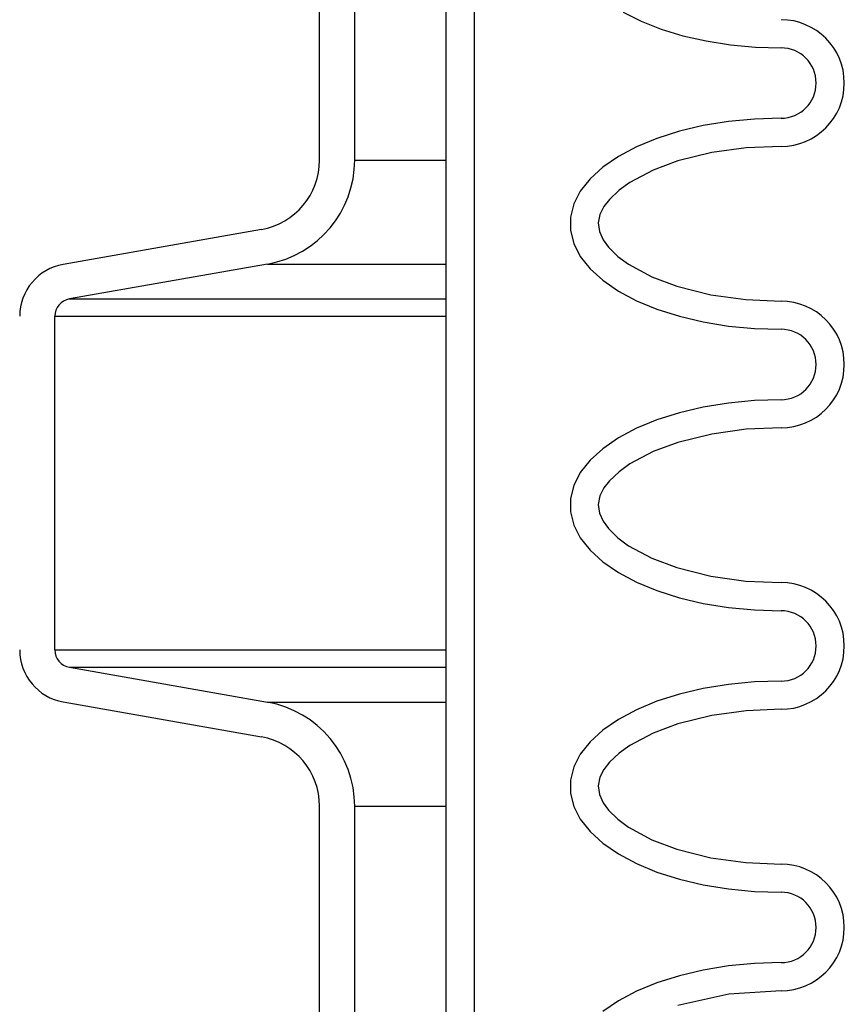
# Model space of a CAD drawing. Extents: x 1529 to 4201, y -422 to 622.
# Tile 416 of 460: x 3711.08 to 3714, y 496.12 to 499.62. Entities that reach past the tile are written whole.
import ezdxf

# ---------------------------------------------------------------- set-up
doc = ezdxf.new("R2010")
doc.units = 0
doc.header["$MEASUREMENT"] = 0
doc.layers.add('SPILL-BUCKET', color=1, linetype='CONTINUOUS')

msp = doc.modelspace()

# ---------------------------------------------------------------- linework, layer by layer
at = {"layer": 'SPILL-BUCKET', "color": 1, "linetype": 'Continuous'}
for p, q in [((3712.58945, 502.4563), (3712.58945, 488.25874)), ((3712.68938, 502.4563), (3712.68938, 488.25874)), ((3712.14038, 499.12188), (3712.14038, 499.97457)), ((3712.2653, 499.12188), (3712.2653, 499.97457)), ((3713.21829, 499.64666), (3713.28228, 499.61466)), ((3713.28228, 499.61466), (3713.35353, 499.58675)), ((3713.35353, 499.58675), (3713.43098, 499.56334)), ((3713.43098, 499.56334), (3713.51352, 499.54477)), ((3713.51352, 499.54477), (3713.59992, 499.53131)), ((3713.59992, 499.53131), (3713.68895, 499.52315)), ((3713.68895, 499.52315), (3713.77929, 499.52042)), ((3713.5929, 499.25881), (3713.50338, 499.24427)), ((3713.68535, 499.26763), (3713.5929, 499.25881)), ((3713.77929, 499.27059), (3713.68535, 499.26763)), ((3713.41822, 499.22423), (3713.33875, 499.19902)), ((3713.50338, 499.24427), (3713.41822, 499.22423)), ((3713.33875, 499.19902), (3713.26623, 499.16902)), ((3713.26623, 499.16902), (3713.2018, 499.13471)), ((3713.53308, 499.14854), (3713.41329, 499.11869)), ((3713.65516, 499.16537), (3713.53308, 499.14854)), ((3713.77929, 499.17066), (3713.65516, 499.16537)), ((3713.2018, 499.13471), (3713.14647, 499.09664)), ((3713.41329, 499.11869), (3713.32539, 499.08624)), ((3713.14647, 499.09664), (3713.10113, 499.0554)), ((3713.32539, 499.08624), (3713.24246, 499.04233)), ((3713.10113, 499.0554), (3713.06648, 499.01165)), ((3713.24246, 499.04233), (3713.20414, 499.01485)), ((3713.06648, 499.01165), (3713.04308, 498.96606)), ((3713.20414, 499.01485), (3713.16987, 498.98253)), ((3713.16987, 498.98253), (3713.15039, 498.9574)), ((3713.04308, 498.96606), (3713.03128, 498.91937)), ((3713.15039, 498.9574), (3713.13596, 498.92917)), ((3713.03128, 498.91937), (3713.03128, 498.87232)), ((3713.13596, 498.92917), (3713.12978, 498.89863)), ((3711.93394, 498.87585), (3711.23032, 498.75178)), ((3713.03128, 498.87232), (3713.04308, 498.82562)), ((3713.12978, 498.89863), (3713.13421, 498.86787)), ((3713.13421, 498.86787), (3713.14744, 498.83907)), ((3713.14744, 498.83907), (3713.16635, 498.81317)), ((3713.04308, 498.82562), (3713.06648, 498.78004)), ((3713.16635, 498.81317), (3713.20011, 498.78011)), ((3713.06648, 498.78004), (3713.10113, 498.73629)), ((3713.20011, 498.78011), (3713.23816, 498.75214)), ((3711.95563, 498.75283), (3711.25201, 498.62876)), ((3713.10113, 498.73629), (3713.14647, 498.69505)), ((3713.23816, 498.75214), (3713.32088, 498.70737)), ((3713.14647, 498.69505), (3713.2018, 498.65697)), ((3713.32088, 498.70737), (3713.40885, 498.67439)), ((3713.2018, 498.65697), (3713.26623, 498.62267)), ((3713.40885, 498.67439), (3713.53011, 498.64374)), ((3713.26623, 498.62267), (3713.33875, 498.59267)), ((3713.53011, 498.64374), (3713.65393, 498.62646)), ((3713.65393, 498.62646), (3713.77929, 498.62103)), ((3713.33875, 498.59267), (3713.41822, 498.56745)), ((3711.2004, 497.38273), (3711.2004, 498.56726)), ((3713.41822, 498.56745), (3713.50338, 498.54742)), ((3713.50338, 498.54742), (3713.5929, 498.53287)), ((3713.5929, 498.53287), (3713.68535, 498.52406)), ((3713.68535, 498.52406), (3713.77929, 498.5211)), ((3713.77929, 498.27127), (3713.68535, 498.26832)), ((3713.50338, 498.24496), (3713.41822, 498.22492)), ((3713.5929, 498.2595), (3713.50338, 498.24496)), ((3713.68535, 498.26832), (3713.5929, 498.2595)), ((3713.41822, 498.22492), (3713.33875, 498.1997)), ((3713.26623, 498.1697), (3713.2018, 498.1354)), ((3713.33875, 498.1997), (3713.26623, 498.1697)), ((3713.65516, 498.16605), (3713.53308, 498.14922)), ((3713.77929, 498.17134), (3713.65516, 498.16605)), ((3713.2018, 498.1354), (3713.14647, 498.09732)), ((3713.53308, 498.14922), (3713.41329, 498.11937)), ((3713.14647, 498.09732), (3713.10113, 498.05609)), ((3713.41329, 498.11937), (3713.32539, 498.08693)), ((3713.32539, 498.08693), (3713.24246, 498.04301)), ((3713.10113, 498.05609), (3713.06648, 498.01233)), ((3713.24246, 498.04301), (3713.20414, 498.01554)), ((3713.06648, 498.01233), (3713.04308, 497.96675)), ((3713.20414, 498.01554), (3713.16987, 497.98321)), ((3713.04308, 497.96675), (3713.03128, 497.92006)), ((3713.15039, 497.95808), (3713.13596, 497.92986)), ((3713.16987, 497.98321), (3713.15039, 497.95808)), ((3713.13596, 497.92986), (3713.12978, 497.89932)), ((3713.03128, 497.92006), (3713.03128, 497.873)), ((3713.12978, 497.89932), (3713.13421, 497.86855)), ((3713.03128, 497.873), (3713.04308, 497.82631)), ((3713.13421, 497.86855), (3713.14744, 497.83975)), ((3713.04308, 497.82631), (3713.06648, 497.78073)), ((3713.14744, 497.83975), (3713.16635, 497.81386)), ((3713.16635, 497.81386), (3713.20011, 497.78079)), ((3713.20011, 497.78079), (3713.23816, 497.75283)), ((3713.06648, 497.78073), (3713.10113, 497.73697)), ((3713.23816, 497.75283), (3713.32088, 497.70806)), ((3713.10113, 497.73697), (3713.14647, 497.69573)), ((3713.14647, 497.69573), (3713.2018, 497.65766)), ((3713.32088, 497.70806), (3713.40885, 497.67507)), ((3713.2018, 497.65766), (3713.26623, 497.62335)), ((3713.40885, 497.67507), (3713.53011, 497.64443)), ((3713.53011, 497.64443), (3713.65393, 497.62714)), ((3713.26623, 497.62335), (3713.33875, 497.59335)), ((3713.65393, 497.62714), (3713.77929, 497.62172)), ((3713.33875, 497.59335), (3713.41822, 497.56814)), ((3713.41822, 497.56814), (3713.50338, 497.5481)), ((3713.50338, 497.5481), (3713.5929, 497.53356)), ((3713.5929, 497.53356), (3713.68535, 497.52474)), ((3713.68535, 497.52474), (3713.77929, 497.52178)), ((3711.25201, 497.32122), (3711.95563, 497.19715)), ((3713.5929, 497.26018), (3713.50338, 497.24564)), ((3713.68535, 497.269), (3713.5929, 497.26018)), ((3713.77929, 497.27195), (3713.68535, 497.269)), ((3713.41822, 497.2256), (3713.33875, 497.20038)), ((3713.50338, 497.24564), (3713.41822, 497.2256)), ((3711.23032, 497.1982), (3711.93394, 497.07414)), ((3713.33875, 497.20038), (3713.26623, 497.17039)), ((3713.26623, 497.17039), (3713.2018, 497.13608)), ((3713.65516, 497.16674), (3713.53308, 497.1499)), ((3713.77929, 497.17202), (3713.65516, 497.16674)), ((3713.2018, 497.13608), (3713.14647, 497.09801)), ((3713.41329, 497.12005), (3713.32539, 497.08761)), ((3713.53308, 497.1499), (3713.41329, 497.12005)), ((3713.14647, 497.09801), (3713.10113, 497.05677)), ((3713.32539, 497.08761), (3713.24246, 497.0437)), ((3713.10113, 497.05677), (3713.06648, 497.01301)), ((3713.06648, 497.01301), (3713.04308, 496.96743)), ((3713.20414, 497.01622), (3713.16987, 496.98389)), ((3713.24246, 497.0437), (3713.20414, 497.01622)), ((3713.16987, 496.98389), (3713.15039, 496.95876)), ((3713.04308, 496.96743), (3713.03128, 496.92074)), ((3713.15039, 496.95876), (3713.13596, 496.93054)), ((3713.03128, 496.92074), (3713.03128, 496.87368)), ((3713.13596, 496.93054), (3713.12978, 496.9)), ((3713.03128, 496.87368), (3713.04308, 496.82699)), ((3713.12978, 496.9), (3713.13421, 496.86923)), ((3713.13421, 496.86923), (3713.14744, 496.84043)), ((3713.14744, 496.84043), (3713.16635, 496.81454)), ((3712.14038, 495.12461), (3712.14038, 496.8281)), ((3712.2653, 495.12461), (3712.2653, 496.8281)), ((3713.04308, 496.82699), (3713.06648, 496.78141)), ((3713.16635, 496.81454), (3713.20011, 496.78147)), ((3713.06648, 496.78141), (3713.10113, 496.73765)), ((3713.20011, 496.78147), (3713.23816, 496.75351)), ((3713.10113, 496.73765), (3713.14647, 496.69641)), ((3713.23816, 496.75351), (3713.32088, 496.70874)), ((3713.32088, 496.70874), (3713.40885, 496.67576)), ((3713.14647, 496.69641), (3713.2018, 496.65834)), ((3713.40885, 496.67576), (3713.53011, 496.64511)), ((3713.2018, 496.65834), (3713.26623, 496.62404)), ((3713.53011, 496.64511), (3713.65393, 496.62782)), ((3713.65393, 496.62782), (3713.77929, 496.6224)), ((3713.26623, 496.62404), (3713.33875, 496.59404)), ((3713.33875, 496.59404), (3713.41822, 496.56882)), ((3713.41822, 496.56882), (3713.50338, 496.54878)), ((3713.50338, 496.54878), (3713.5929, 496.53424)), ((3713.5929, 496.53424), (3713.68535, 496.52542)), ((3713.68535, 496.52542), (3713.77929, 496.52247)), ((3713.50338, 496.24632), (3713.41822, 496.22628)), ((3713.5929, 496.26086), (3713.50338, 496.24632)), ((3713.68535, 496.26968), (3713.5929, 496.26086)), ((3713.77929, 496.27264), (3713.68535, 496.26968)), ((3713.41822, 496.22628), (3713.33875, 496.20107)), ((3713.33875, 496.20107), (3713.26623, 496.17107)), ((3713.26623, 496.17107), (3713.2018, 496.13676)), ((3713.59385, 496.16054), (3713.41329, 496.12074)), ((3713.77929, 496.17271), (3713.59385, 496.16054)), ((3713.2018, 496.13676), (3713.14647, 496.09869))]:
    msp.add_line(p, q, dxfattribs=at)
at = {"layer": 'SPILL-BUCKET', "color": 7}
for p, q in [((3712.2653, 499.12188), (3712.58945, 499.12188)), ((3711.95563, 498.75283), (3712.58945, 498.75283)), ((3711.25201, 498.62876), (3712.58945, 498.62876)), ((3711.2004, 498.56726), (3712.58945, 498.56726)), ((3711.2004, 497.38273), (3712.58945, 497.38273)), ((3711.25201, 497.32122), (3712.58945, 497.32122)), ((3711.95563, 497.19715), (3712.58945, 497.19715)), ((3712.2653, 496.8281), (3712.58945, 496.8281))]:
    msp.add_line(p, q, dxfattribs=at)
at = {"layer": 'SPILL-BUCKET', "color": 1, "linetype": 'Continuous'}
for centre, radius, start, end in [((3713.77929, 499.3955), 0.22485, 270, 90), ((3713.77929, 499.3955), 0.12491, 270, 90), ((3711.89055, 499.12188), 0.24983, 280, 0), ((3711.89055, 499.12188), 0.37474, 280, 0), ((3711.26286, 498.56726), 0.18737, 100, 180), ((3711.26286, 498.56726), 0.06246, 100, 180), ((3713.77929, 498.39619), 0.22485, 270, 90), ((3713.77929, 498.39619), 0.12491, 270, 90), ((3713.77929, 497.39687), 0.22485, 270, 90), ((3713.77929, 497.39687), 0.12491, 270, 90), ((3711.26286, 497.38273), 0.18737, 180, 260), ((3711.26286, 497.38273), 0.06246, 180, 260), ((3711.89055, 496.8281), 0.37474, 0, 80), ((3711.89055, 496.8281), 0.24983, 0, 80), ((3713.77929, 496.39755), 0.22485, 270, 90), ((3713.77929, 496.39755), 0.12491, 270, 90)]:
    msp.add_arc(centre, radius, start, end, dxfattribs=at)

doc.saveas('drawing.dxf')
